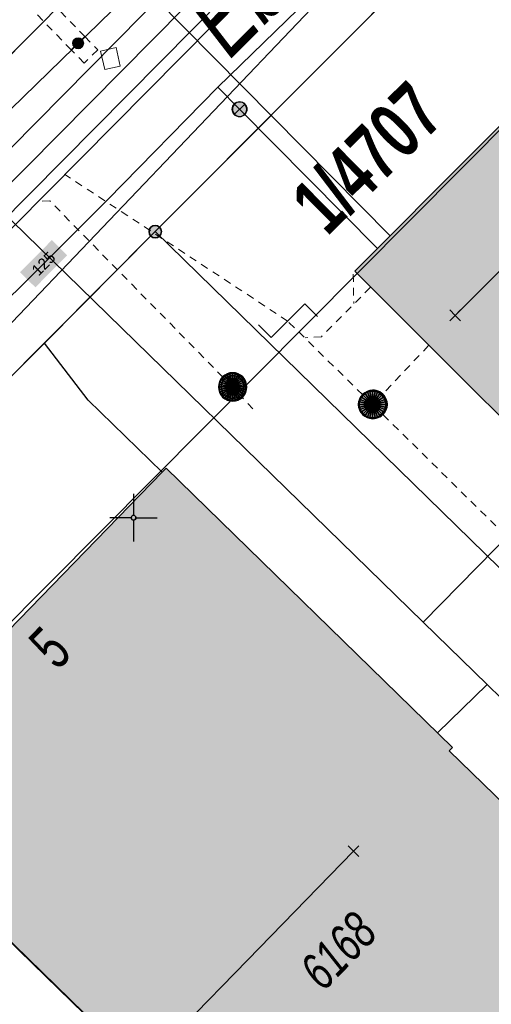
# Model space of a CAD drawing. Header units: metres. Extents: x 2695560 to 2696939, y 1260491 to 1262050.
# Tile 292 of 656: x 2695848 to 2695860, y 1260937 to 1260963. Entities that reach past the tile are written whole.
import ezdxf

# ---------------------------------------------------------------- set-up
doc = ezdxf.new("R2010")
doc.units = ezdxf.units.M
doc.linetypes.add('AUSGEZOGEN', pattern=[0])
doc.linetypes.add('VERDECKT2_S2', pattern=[0.36, 0.2, -0.16])
for name, color, linetype in [('XR$1$AV_Gebäudeflächen (BB)', 7, 'AUSGEZOGEN'), ('XR$1$AV_Grenzpunkte', 7, 'AUSGEZOGEN'), ('XR$1$AV_Grundstück-Nr.', 7, 'AUSGEZOGEN'), ('XR$1$AV_Haus-Nr.', 7, 'AUSGEZOGEN'), ('XR$1$AV_Koordinatennetzpunkte', 7, 'AUSGEZOGEN'), ('XR$1$AV_Linien (BB)', 7, 'AUSGEZOGEN'), ('XR$1$AV_Strassennamen', 7, 'AUSGEZOGEN'), ('XR$1$AV_Versicherung-Nr.', 7, 'AUSGEZOGEN'), ('XR$1$AW_LK_Schachtdeckel', 24, 'AUSGEZOGEN'), ('XR$1$AW_LK_Zwischenpunkt', 24, 'AUSGEZOGEN'), ('XR$1$EW_LK_Knoten', 1, 'AUSGEZOGEN'), ('XR$1$Liegenschaftsgrenzen', 7, 'AUSGEZOGEN'), ('XR$1$PFAV', 255, 'AUSGEZOGEN'), ('XR$1$PFAW', 255, 'AUSGEZOGEN'), ('XR$1$PFWA', 255, 'AUSGEZOGEN'), ('XR$1$RAEW', 8, 'AUSGEZOGEN'), ('XR$1$RP_Abstandslinie', 7, 'AUSGEZOGEN'), ('XR$1$WA_LK_Absperrarmatur', 171, 'AUSGEZOGEN')]:
    doc.layers.add(name, color=color, linetype=linetype)
for name, color, linetype, lineweight in [('XR$2$ABW-Linie-R-ungenau', 4, 'VERDECKT2_S2', 18), ('XR$2$ABW-LinieFlaeche-R-genau', 4, 'AUSGEZOGEN', 18), ('XR$2$ABW-Punkt', 6, 'AUSGEZOGEN', 18), ('XR$2$ELE-Flaeche-oberirdisch', 1, 'AUSGEZOGEN', 18), ('XR$2$ELE-LinieFlaeche-genau', 1, 'AUSGEZOGEN', 18), ('XR$2$ELE-LinieFlaeche-ungenau', 1, 'VERDECKT2_S2', 18), ('XR$2$GAS-Linie-genau', 12, 'AUSGEZOGEN', 18), ('XR$2$KOM-Linie-U-genau', 91, 'AUSGEZOGEN', 18), ('XR$2$KOM-Punkt-U', 91, 'AUSGEZOGEN', 18), ('XR$2$WAS-Linie-genau', 5, 'AUSGEZOGEN', 18), ('XR$2$WAS-Punkt', 5, 'AUSGEZOGEN', 18), ('XR$2$WEI-Text', 59, 'AUSGEZOGEN', 18)]:
    doc.layers.add(name, color=color, linetype=linetype, lineweight=lineweight)
doc.styles.add('ARIAL', font='arial.ttf')
doc.styles.add('TXT', font='txt')

# ---------------------------------------------------------------- blocks, each defined once
blk = doc.blocks.new('COMPLEXOBJECT_1338')
at = {"layer": 'XR$1$Liegenschaftsgrenzen', "color": 7, "linetype": 'AUSGEZOGEN', "transparency": 33554687}
blk.add_line((5850.57, 10957.53), (5838.93, 10945.83), dxfattribs=at)
blk.add_arc((5842.196, 10942.66), 4.551, 135.858, 225.2162, dxfattribs=at)
blk = doc.blocks.new('BAV15')
at = {"layer": 'XR$1$PFAV', "transparency": 33554687}
blk.add_hatch(color=7, dxfattribs=at).paths.add_polyline_path([(0.5, 0), (0.49, 0.101), (0.459, 0.197), (0.41, 0.286), (0.344, 0.362), (0.264, 0.424), (0.174, 0.469), (0.076, 0.494), (-0.025, 0.499), (-0.125, 0.484), (-0.22, 0.449), (-0.306, 0.395), (-0.379, 0.326), (-0.437, 0.243), (-0.477, 0.15), (-0.497, 0.051), (-0.497, -0.051), (-0.477, -0.15), (-0.437, -0.243), (-0.379, -0.326), (-0.306, -0.395), (-0.22, -0.449), (-0.125, -0.484), (-0.025, -0.499), (0.076, -0.494), (0.174, -0.469), (0.264, -0.424), (0.344, -0.362), (0.41, -0.286), (0.459, -0.197), (0.49, -0.101)])
at = {"color": 7, "transparency": 33554687}
for start, end in [(90, 270), (270, 90)]:
    blk.add_arc((0, 0), 0.5, start, end, dxfattribs=at)
at = {"layer": 'XR$1$PFAV', "transparency": 33554687}
blk.add_circle((0, 0), 0.5, dxfattribs=at)
blk = doc.blocks.new('BAV2041')
at = {"color": 7, "transparency": 33554687}
for p, q in [((0, 0.5), (0, 0.05)), ((-0.05, 0), (-0.5, 0)), ((0.05, 0), (0.5, 0)), ((0, -0.05), (0, -0.5))]:
    blk.add_line(p, q, dxfattribs=at)
blk.add_circle((0, 0), 0.05, dxfattribs=at)
for start, end in [(90, 270), (270, 90)]:
    blk.add_arc((0, 0), 0.05, start, end, dxfattribs=at)
blk = doc.blocks.new('BAW2093')
at = {"transparency": 33554687}
blk.add_lwpolyline([(-0.375, -0.5), (0, -0.5), (0, 0.5), (0.375, 0.5)], dxfattribs=at)
blk = doc.blocks.new('BAW2090')
at = {"layer": 'XR$1$PFAW', "lineweight": 25, "transparency": 33554687}
blk.add_hatch(color=7, dxfattribs=at).paths.add_polyline_path([(0.5, 0), (0.49, 0.101), (0.459, 0.197), (0.41, 0.286), (0.344, 0.362), (0.264, 0.424), (0.174, 0.469), (0.076, 0.494), (-0.025, 0.499), (-0.125, 0.484), (-0.22, 0.449), (-0.306, 0.395), (-0.379, 0.326), (-0.437, 0.243), (-0.477, 0.15), (-0.497, 0.051), (-0.497, -0.051), (-0.477, -0.15), (-0.437, -0.243), (-0.379, -0.326), (-0.306, -0.395), (-0.22, -0.449), (-0.125, -0.484), (-0.025, -0.499), (0.076, -0.494), (0.174, -0.469), (0.264, -0.424), (0.344, -0.362), (0.41, -0.286), (0.459, -0.197), (0.49, -0.101)])
at = {"lineweight": 25, "transparency": 33554687}
for p, q in [((-0.177, 0.468), (-0.177, -0.468)), ((0.179, 0.467), (0.177, -0.468))]:
    blk.add_line(p, q, dxfattribs=at)
for start, end in [(90, 180), (0, 90), (180, 270), (270, 0)]:
    blk.add_arc((0, 0), 0.5, start, end, dxfattribs=at)
blk = doc.blocks.new('BAW2082')
at = {"layer": 'XR$1$PFAW', "transparency": 33554687}
blk.add_hatch(color=7, dxfattribs=at).paths.add_polyline_path([(0.509, -0.003), (0.499, 0.098), (0.469, 0.194), (0.42, 0.283), (0.354, 0.359), (0.274, 0.421), (0.183, 0.466), (0.085, 0.491), (-0.016, 0.496), (-0.116, 0.481), (-0.211, 0.446), (-0.297, 0.392), (-0.37, 0.323), (-0.428, 0.24), (-0.468, 0.147), (-0.488, 0.047), (-0.488, -0.054), (-0.468, -0.153), (-0.428, -0.246), (-0.37, -0.329), (-0.297, -0.398), (-0.211, -0.452), (-0.116, -0.487), (-0.016, -0.502), (0.085, -0.497), (0.183, -0.472), (0.274, -0.427), (0.354, -0.366), (0.42, -0.289), (0.469, -0.2), (0.499, -0.104)])
at = {"transparency": 33554687}
for start, end in [(91.1948, 268.8052), (268.8052, 91.1948)]:
    blk.add_arc((0.01, 0), 0.5, start, end, dxfattribs=at)
at = {"layer": 'XR$1$PFAW', "transparency": 33554687}
blk.add_circle((0.009, -0.003), 0.5, dxfattribs=at)
blk = doc.blocks.new('BWA965')
at = {"layer": 'XR$1$PFWA', "transparency": 33554687}
blk.add_hatch(color=7, dxfattribs=at).paths.add_polyline_path([(0, 0.5), (-0.051, 0.497), (-0.101, 0.49), (-0.15, 0.477), (-0.197, 0.459), (-0.243, 0.437), (-0.286, 0.41), (-0.326, 0.379), (-0.362, 0.344), (-0.395, 0.306), (-0.424, 0.264), (-0.449, 0.22), (-0.469, 0.174), (-0.484, 0.125), (-0.494, 0.076), (-0.499, 0.025), (-0.499, -0.025), (-0.494, -0.076), (-0.484, -0.125), (-0.469, -0.174), (-0.449, -0.22), (-0.424, -0.264), (-0.395, -0.306), (-0.362, -0.344), (-0.326, -0.379), (-0.286, -0.41), (-0.243, -0.437), (-0.197, -0.459), (-0.15, -0.477), (-0.101, -0.49), (-0.051, -0.497), (0, -0.5), (0.051, -0.497), (0.101, -0.49), (0.15, -0.477), (0.197, -0.459), (0.243, -0.437), (0.286, -0.41), (0.326, -0.379), (0.362, -0.344), (0.395, -0.306), (0.424, -0.264), (0.449, -0.22), (0.469, -0.174), (0.484, -0.125), (0.494, -0.076), (0.499, -0.025), (0.499, 0.025), (0.494, 0.076), (0.484, 0.125), (0.469, 0.174), (0.449, 0.22), (0.424, 0.264), (0.395, 0.306), (0.362, 0.344), (0.326, 0.379), (0.286, 0.41), (0.243, 0.437), (0.197, 0.459), (0.15, 0.477), (0.101, 0.49), (0.051, 0.497)])
at = {"transparency": 33554687}
blk.add_line((0, 0.5), (0, -0.5), dxfattribs=at)
for start, end in [(90, 270), (270, 90)]:
    blk.add_arc((0, 0), 0.5, start, end, dxfattribs=at)
blk = doc.blocks.new('BEW957')
at = {"layer": 'XR$1$RAEW', "transparency": 33554687}
blk.add_hatch(color=1, dxfattribs=at).paths.add_polyline_path([(-0.5, 0), (-0.497, -0.051), (-0.49, -0.101), (-0.477, -0.15), (-0.459, -0.197), (-0.437, -0.243), (-0.41, -0.286), (-0.379, -0.326), (-0.344, -0.362), (-0.306, -0.395), (-0.264, -0.424), (-0.22, -0.449), (-0.174, -0.469), (-0.125, -0.484), (-0.076, -0.494), (-0.025, -0.499), (0.025, -0.499), (0.076, -0.494), (0.125, -0.484), (0.174, -0.469), (0.22, -0.449), (0.264, -0.424), (0.306, -0.395), (0.344, -0.362), (0.379, -0.326), (0.41, -0.286), (0.437, -0.243), (0.459, -0.197), (0.477, -0.15), (0.49, -0.101), (0.497, -0.051), (0.5, 0), (0.497, 0.051), (0.49, 0.101), (0.477, 0.15), (0.459, 0.197), (0.437, 0.243), (0.41, 0.286), (0.379, 0.326), (0.344, 0.362), (0.306, 0.395), (0.264, 0.424), (0.22, 0.449), (0.174, 0.469), (0.125, 0.484), (0.076, 0.494), (0.025, 0.499), (-0.025, 0.499), (-0.076, 0.494), (-0.125, 0.484), (-0.174, 0.469), (-0.22, 0.449), (-0.264, 0.424), (-0.306, 0.395), (-0.344, 0.362), (-0.379, 0.326), (-0.41, 0.286), (-0.437, 0.243), (-0.459, 0.197), (-0.477, 0.15), (-0.49, 0.101), (-0.497, 0.051)])
at = {"color": 1, "transparency": 33554687}
for start, end in [(90, 180), (180, 270), (0, 90), (270, 0)]:
    blk.add_arc((0, 0), 0.5, start, end, dxfattribs=at)
at = {"layer": 'XR$1$RAEW', "color": 1, "transparency": 33554687}
blk.add_circle((0, 0), 0.5, dxfattribs=at)
blk = doc.blocks.new('KOM-UNBEKANNT-U')
at = {"layer": 'XR$2$KOM-Punkt-U', "linetype": 'AUSGEZOGEN', "lineweight": 20, "transparency": 33554687}
for p, q in [((0, 0, 2500), (-141, 141, 2500)), ((-141, -141, 2500), (0, 0, 2500)), ((0, 0, 2500), (141, 141, 2500)), ((141, -141, 2500), (0, 0, 2500))]:
    blk.add_line(p, q, dxfattribs=at)
blk = doc.blocks.new('WAS-ABSPERRORGAN')
at = {"layer": 'XR$2$WAS-Punkt', "linetype": 'AUSGEZOGEN', "transparency": 33554687}
for p, q in [((0, 200, 2500), (0, -200, 2500)), ((0, 0), (0, 0))]:
    blk.add_line(p, q, dxfattribs=at)
blk.add_circle((0, 0, 502500), 200, dxfattribs=at)
blk = doc.blocks.new('ABW-OELABSCHEIDER')
at = {"layer": 'XR$2$ABW-Punkt', "linetype": 'AUSGEZOGEN', "lineweight": 25, "transparency": 33554687}
for p, q in [((-100, 283, 2500), (-100, -283, 2500)), ((100, 283, 2500), (100, -283, 2500))]:
    blk.add_line(p, q, dxfattribs=at)
for points in [[(-115, 277, 2500), (0, 0, 2500), (-167, 249, 2500)], [(-115, 277), (0, 0), (-167, 249)], [(-115, 277, 2500), (-115, 277), (-167, 249), (-167, 249, 2500)], [(-59, 294, 2500), (0, 0, 2500), (-115, 277, 2500)], [(-59, 294), (0, 0), (-115, 277)], [(-59, 294, 2500), (-59, 294), (-115, 277), (-115, 277, 2500)], [(0, 300, 2500), (0, 0, 2500), (-59, 294, 2500)], [(0, 300), (0, 0), (-59, 294)], [(0, 300, 2500), (0, 300), (-59, 294), (-59, 294, 2500)], [(59, 294, 2500), (0, 0, 2500), (0, 300, 2500)], [(59, 294), (0, 0), (0, 300)], [(59, 294, 2500), (59, 294), (0, 300), (0, 300, 2500)], [(115, 277, 2500), (0, 0, 2500), (59, 294, 2500)], [(115, 277), (0, 0), (59, 294)], [(167, 249, 2500), (0, 0, 2500), (115, 277, 2500)], [(167, 249), (0, 0), (115, 277)], [(115, 277, 2500), (115, 277), (59, 294), (59, 294, 2500)], [(167, 249, 2500), (167, 249), (115, 277), (115, 277, 2500)], [(-294, 59, 2500), (0, 0, 2500), (-300, 0, 2500)], [(-294, 59), (0, 0), (-300, 0)], [(-294, 59, 2500), (-294, 59), (-300, 0), (-300, 0, 2500)], [(-277, 115, 2500), (0, 0, 2500), (-294, 59, 2500)], [(-277, 115), (0, 0), (-294, 59)], [(-277, 115, 2500), (-277, 115), (-294, 59), (-294, 59, 2500)], [(-249, 167, 2500), (0, 0, 2500), (-277, 115, 2500)], [(-249, 167), (0, 0), (-277, 115)], [(-249, 167, 2500), (-249, 167), (-277, 115), (-277, 115, 2500)], [(-212, 212, 2500), (0, 0, 2500), (-249, 167, 2500)], [(-212, 212), (0, 0), (-249, 167)], [(-212, 212, 2500), (-212, 212), (-249, 167), (-249, 167, 2500)], [(-167, 249, 2500), (0, 0, 2500), (-212, 212, 2500)], [(-167, 249), (0, 0), (-212, 212)], [(-167, 249, 2500), (-167, 249), (-212, 212), (-212, 212, 2500)], [(212, 212, 2500), (0, 0, 2500), (167, 249, 2500)], [(212, 212), (0, 0), (167, 249)], [(249, 167, 2500), (0, 0, 2500), (212, 212, 2500)], [(249, 167), (0, 0), (212, 212)], [(277, 115, 2500), (0, 0, 2500), (249, 167, 2500)], [(277, 115), (0, 0), (249, 167)], [(294, 59, 2500), (0, 0, 2500), (277, 115, 2500)], [(294, 59), (0, 0), (277, 115)], [(300, 0, 2500), (0, 0, 2500), (294, 59, 2500)], [(300, 0), (0, 0), (294, 59)], [(212, 212, 2500), (212, 212), (167, 249), (167, 249, 2500)], [(249, 167, 2500), (249, 167), (212, 212), (212, 212, 2500)], [(277, 115, 2500), (277, 115), (249, 167), (249, 167, 2500)], [(294, 59, 2500), (294, 59), (277, 115), (277, 115, 2500)], [(300, 0, 2500), (300, 0), (294, 59), (294, 59, 2500)], [(-300, 0, 2500), (0, 0, 2500), (-294, -59, 2500)], [(-300, 0), (0, 0), (-294, -59)], [(-300, 0, 2500), (-300, 0), (-294, -59), (-294, -59, 2500)], [(-294, -59, 2500), (0, 0, 2500), (-277, -115, 2500)], [(-294, -59), (0, 0), (-277, -115)], [(-294, -59, 2500), (-294, -59), (-277, -115), (-277, -115, 2500)], [(-277, -115, 2500), (0, 0, 2500), (-249, -167, 2500)], [(-277, -115), (0, 0), (-249, -167)], [(-277, -115, 2500), (-277, -115), (-249, -167), (-249, -167, 2500)], [(-249, -167, 2500), (0, 0, 2500), (-212, -212, 2500)], [(-249, -167), (0, 0), (-212, -212)], [(-249, -167, 2500), (-249, -167), (-212, -212), (-212, -212, 2500)], [(-212, -212, 2500), (0, 0, 2500), (-167, -249, 2500)], [(-212, -212), (0, 0), (-167, -249)], [(-212, -212, 2500), (-212, -212), (-167, -249), (-167, -249, 2500)], [(-167, -249, 2500), (0, 0, 2500), (-115, -277, 2500)], [(-167, -249), (0, 0), (-115, -277)], [(-167, -249, 2500), (-167, -249), (-115, -277), (-115, -277, 2500)], [(-115, -277, 2500), (0, 0, 2500), (-59, -294, 2500)], [(-115, -277), (0, 0), (-59, -294)], [(-59, -294, 2500), (0, 0, 2500), (0, -300, 2500)], [(-59, -294), (0, 0), (0, -300)], [(0, -300, 2500), (0, 0, 2500), (59, -294, 2500)], [(59, -294, 2500), (0, 0, 2500), (115, -277, 2500)], [(115, -277, 2500), (0, 0, 2500), (167, -249, 2500)], [(167, -249, 2500), (0, 0, 2500), (212, -212, 2500)], [(212, -212, 2500), (0, 0, 2500), (249, -167, 2500)], [(249, -167, 2500), (0, 0, 2500), (277, -115, 2500)], [(277, -115, 2500), (0, 0, 2500), (294, -59, 2500)], [(294, -59, 2500), (0, 0, 2500), (300, 0, 2500)], [(0, -300), (0, 0), (59, -294)], [(59, -294), (0, 0), (115, -277)], [(115, -277), (0, 0), (167, -249)], [(167, -249), (0, 0), (212, -212)], [(212, -212), (0, 0), (249, -167)], [(249, -167), (0, 0), (277, -115)], [(277, -115), (0, 0), (294, -59)], [(294, -59), (0, 0), (300, 0)], [(115, -277, 2500), (115, -277), (167, -249), (167, -249, 2500)], [(167, -249, 2500), (167, -249), (212, -212), (212, -212, 2500)], [(212, -212, 2500), (212, -212), (249, -167), (249, -167, 2500)], [(249, -167, 2500), (249, -167), (277, -115), (277, -115, 2500)], [(277, -115, 2500), (277, -115), (294, -59), (294, -59, 2500)], [(294, -59, 2500), (294, -59), (300, 0), (300, 0, 2500)], [(-115, -277, 2500), (-115, -277), (-59, -294), (-59, -294, 2500)], [(-59, -294, 2500), (-59, -294), (0, -300), (0, -300, 2500)], [(0, -300, 2500), (0, -300), (59, -294), (59, -294, 2500)], [(59, -294, 2500), (59, -294), (115, -277), (115, -277, 2500)]]:
    blk.add_3dface(points, dxfattribs=at)
blk = doc.blocks.new('ABW-NORMSCHACHT_WEITERE')
at = {"layer": 'XR$2$ABW-Punkt', "linetype": 'AUSGEZOGEN', "lineweight": 25, "transparency": 33554687}
for points in [[(-196, 39, 2500), (0, 0, 2500), (-200, 0, 2500)], [(-196, 39), (0, 0), (-200, 0)], [(-196, 39, 2500), (-196, 39), (-200, 0), (-200, 0, 2500)], [(-200, 0, 2500), (0, 0, 2500), (-196, -39, 2500)], [(-200, 0), (0, 0), (-196, -39)], [(-185, 77, 2500), (0, 0, 2500), (-196, 39, 2500)], [(-185, 77), (0, 0), (-196, 39)], [(-185, 77, 2500), (-185, 77), (-196, 39), (-196, 39, 2500)], [(-196, -39, 2500), (0, 0, 2500), (-185, -77, 2500)], [(-196, -39), (0, 0), (-185, -77)], [(-166, 111, 2500), (0, 0, 2500), (-185, 77, 2500)], [(-166, 111), (0, 0), (-185, 77)], [(-166, 111, 2500), (-166, 111), (-185, 77), (-185, 77, 2500)], [(-185, -77, 2500), (0, 0, 2500), (-166, -111, 2500)], [(-185, -77), (0, 0), (-166, -111)], [(-141, 141, 2500), (0, 0, 2500), (-166, 111, 2500)], [(-141, 141), (0, 0), (-166, 111)], [(-141, 141, 2500), (-141, 141), (-166, 111), (-166, 111, 2500)], [(-166, -111, 2500), (0, 0, 2500), (-141, -141, 2500)], [(-166, -111), (0, 0), (-141, -141)], [(-111, 166, 2500), (0, 0, 2500), (-141, 141, 2500)], [(-111, 166), (0, 0), (-141, 141)], [(-111, 166, 2500), (-111, 166), (-141, 141), (-141, 141, 2500)], [(-141, -141, 2500), (0, 0, 2500), (-111, -166, 2500)], [(-141, -141), (0, 0), (-111, -166)], [(-77, 185, 2500), (0, 0, 2500), (-111, 166, 2500)], [(-77, 185), (0, 0), (-111, 166)], [(-77, 185, 2500), (-77, 185), (-111, 166), (-111, 166, 2500)], [(-111, -166, 2500), (0, 0, 2500), (-77, -185, 2500)], [(-111, -166), (0, 0), (-77, -185)], [(-39, 196, 2500), (0, 0, 2500), (-77, 185, 2500)], [(-39, 196), (0, 0), (-77, 185)], [(-39, 196, 2500), (-39, 196), (-77, 185), (-77, 185, 2500)], [(-77, -185, 2500), (0, 0, 2500), (-39, -196, 2500)], [(-77, -185), (0, 0), (-39, -196)], [(0, 200, 2500), (0, 0, 2500), (-39, 196, 2500)], [(0, 200), (0, 0), (-39, 196)], [(0, 200, 2500), (0, 200), (-39, 196), (-39, 196, 2500)], [(-39, -196, 2500), (0, 0, 2500), (0, -200, 2500)], [(-39, -196), (0, 0), (0, -200)], [(39, 196, 2500), (0, 0, 2500), (0, 200, 2500)], [(39, 196), (0, 0), (0, 200)], [(39, 196, 2500), (39, 196), (0, 200), (0, 200, 2500)], [(77, 185, 2500), (0, 0, 2500), (39, 196, 2500)], [(77, 185), (0, 0), (39, 196)], [(111, 166, 2500), (0, 0, 2500), (77, 185, 2500)], [(111, 166), (0, 0), (77, 185)], [(141, 141, 2500), (0, 0, 2500), (111, 166, 2500)], [(141, 141), (0, 0), (111, 166)], [(166, 111, 2500), (0, 0, 2500), (141, 141, 2500)], [(166, 111), (0, 0), (141, 141)], [(185, 77, 2500), (0, 0, 2500), (166, 111, 2500)], [(185, 77), (0, 0), (166, 111)], [(196, 39, 2500), (0, 0, 2500), (185, 77, 2500)], [(196, 39), (0, 0), (185, 77)], [(200, 0, 2500), (0, 0, 2500), (196, 39, 2500)], [(200, 0), (0, 0), (196, 39)], [(0, -200, 2500), (0, 0, 2500), (39, -196, 2500)], [(39, -196, 2500), (0, 0, 2500), (77, -185, 2500)], [(77, -185, 2500), (0, 0, 2500), (111, -166, 2500)], [(111, -166, 2500), (0, 0, 2500), (141, -141, 2500)], [(141, -141, 2500), (0, 0, 2500), (166, -111, 2500)], [(166, -111, 2500), (0, 0, 2500), (185, -77, 2500)], [(185, -77, 2500), (0, 0, 2500), (196, -39, 2500)], [(196, -39, 2500), (0, 0, 2500), (200, 0, 2500)], [(0, -200), (0, 0), (39, -196)], [(39, -196), (0, 0), (77, -185)], [(77, -185), (0, 0), (111, -166)], [(111, -166), (0, 0), (141, -141)], [(141, -141), (0, 0), (166, -111)], [(166, -111), (0, 0), (185, -77)], [(185, -77), (0, 0), (196, -39)], [(196, -39), (0, 0), (200, 0)], [(77, 185, 2500), (77, 185), (39, 196), (39, 196, 2500)], [(111, 166, 2500), (111, 166), (77, 185), (77, 185, 2500)], [(141, 141, 2500), (141, 141), (111, 166), (111, 166, 2500)], [(166, 111, 2500), (166, 111), (141, 141), (141, 141, 2500)], [(185, 77, 2500), (185, 77), (166, 111), (166, 111, 2500)], [(196, 39, 2500), (196, 39), (185, 77), (185, 77, 2500)], [(200, 0, 2500), (200, 0), (196, 39), (196, 39, 2500)], [(-200, 0, 2500), (-200, 0), (-196, -39), (-196, -39, 2500)], [(-196, -39, 2500), (-196, -39), (-185, -77), (-185, -77, 2500)], [(-185, -77, 2500), (-185, -77), (-166, -111), (-166, -111, 2500)], [(-166, -111, 2500), (-166, -111), (-141, -141), (-141, -141, 2500)], [(-141, -141, 2500), (-141, -141), (-111, -166), (-111, -166, 2500)], [(-111, -166, 2500), (-111, -166), (-77, -185), (-77, -185, 2500)], [(-77, -185, 2500), (-77, -185), (-39, -196), (-39, -196, 2500)], [(-39, -196, 2500), (-39, -196), (0, -200), (0, -200, 2500)], [(0, -200, 2500), (0, -200), (39, -196), (39, -196, 2500)], [(39, -196, 2500), (39, -196), (77, -185), (77, -185, 2500)], [(77, -185, 2500), (77, -185), (111, -166), (111, -166, 2500)], [(111, -166, 2500), (111, -166), (141, -141), (141, -141, 2500)], [(141, -141, 2500), (141, -141), (166, -111), (166, -111, 2500)], [(166, -111, 2500), (166, -111), (185, -77), (185, -77, 2500)], [(185, -77, 2500), (185, -77), (196, -39), (196, -39, 2500)], [(196, -39, 2500), (196, -39), (200, 0), (200, 0, 2500)]]:
    blk.add_3dface(points, dxfattribs=at)
blk = doc.blocks.new('ABW-DECKEL')
at = {"layer": 'XR$2$ABW-Punkt', "linetype": 'AUSGEZOGEN', "lineweight": 25, "transparency": 33554687}
for points in [[(-194, 291, 2500), (0, 0, 2500), (-247, 247, 2500)], [(-194, 291), (0, 0), (-247, 247)], [(-194, 291, 2500), (-194, 291), (-247, 247), (-247, 247, 2500)], [(-134, 323, 2500), (0, 0, 2500), (-194, 291, 2500)], [(-134, 323), (0, 0), (-194, 291)], [(-134, 323, 2500), (-134, 323), (-194, 291), (-194, 291, 2500)], [(-68, 343, 2500), (0, 0, 2500), (-134, 323, 2500)], [(-68, 343), (0, 0), (-134, 323)], [(-68, 343, 2500), (-68, 343), (-134, 323), (-134, 323, 2500)], [(0, 350, 2500), (0, 0, 2500), (-68, 343, 2500)], [(0, 350), (0, 0), (-68, 343)], [(0, 350, 2500), (0, 350), (-68, 343), (-68, 343, 2500)], [(68, 343, 2500), (0, 0, 2500), (0, 350, 2500)], [(68, 343), (0, 0), (0, 350)], [(68, 343, 2500), (68, 343), (0, 350), (0, 350, 2500)], [(134, 323, 2500), (0, 0, 2500), (68, 343, 2500)], [(134, 323), (0, 0), (68, 343)], [(194, 291, 2500), (0, 0, 2500), (134, 323, 2500)], [(194, 291), (0, 0), (134, 323)], [(247, 247, 2500), (0, 0, 2500), (194, 291, 2500)], [(247, 247), (0, 0), (194, 291)], [(134, 323, 2500), (134, 323), (68, 343), (68, 343, 2500)], [(194, 291, 2500), (194, 291), (134, 323), (134, 323, 2500)], [(247, 247, 2500), (247, 247), (194, 291), (194, 291, 2500)], [(-343, 68, 2500), (0, 0, 2500), (-350, 0, 2500)], [(-343, 68), (0, 0), (-350, 0)], [(-343, 68, 2500), (-343, 68), (-350, 0), (-350, 0, 2500)], [(-350, 0, 2500), (0, 0, 2500), (-343, -68, 2500)], [(-350, 0), (0, 0), (-343, -68)], [(-323, 134, 2500), (0, 0, 2500), (-343, 68, 2500)], [(-323, 134), (0, 0), (-343, 68)], [(-323, 134, 2500), (-323, 134), (-343, 68), (-343, 68, 2500)], [(-343, -68, 2500), (0, 0, 2500), (-323, -134, 2500)], [(-343, -68), (0, 0), (-323, -134)], [(-291, 194, 2500), (0, 0, 2500), (-323, 134, 2500)], [(-291, 194), (0, 0), (-323, 134)], [(-291, 194, 2500), (-291, 194), (-323, 134), (-323, 134, 2500)], [(-323, -134, 2500), (0, 0, 2500), (-291, -194, 2500)], [(-323, -134), (0, 0), (-291, -194)], [(-247, 247, 2500), (0, 0, 2500), (-291, 194, 2500)], [(-247, 247), (0, 0), (-291, 194)], [(-247, 247, 2500), (-247, 247), (-291, 194), (-291, 194, 2500)], [(-291, -194, 2500), (0, 0, 2500), (-247, -247, 2500)], [(-291, -194), (0, 0), (-247, -247)], [(-247, -247, 2500), (0, 0, 2500), (-194, -291, 2500)], [(-247, -247), (0, 0), (-194, -291)], [(-194, -291, 2500), (0, 0, 2500), (-134, -323, 2500)], [(-194, -291), (0, 0), (-134, -323)], [(-134, -323, 2500), (0, 0, 2500), (-68, -343, 2500)], [(-134, -323), (0, 0), (-68, -343)], [(-68, -343, 2500), (0, 0, 2500), (0, -350, 2500)], [(-68, -343), (0, 0), (0, -350)], [(291, 194, 2500), (0, 0, 2500), (247, 247, 2500)], [(291, 194), (0, 0), (247, 247)], [(323, 134, 2500), (0, 0, 2500), (291, 194, 2500)], [(323, 134), (0, 0), (291, 194)], [(343, 68, 2500), (0, 0, 2500), (323, 134, 2500)], [(343, 68), (0, 0), (323, 134)], [(350, 0, 2500), (0, 0, 2500), (343, 68, 2500)], [(350, 0), (0, 0), (343, 68)], [(0, -350, 2500), (0, 0, 2500), (68, -343, 2500)], [(68, -343, 2500), (0, 0, 2500), (134, -323, 2500)], [(134, -323, 2500), (0, 0, 2500), (194, -291, 2500)], [(194, -291, 2500), (0, 0, 2500), (247, -247, 2500)], [(247, -247, 2500), (0, 0, 2500), (291, -194, 2500)], [(291, -194, 2500), (0, 0, 2500), (323, -134, 2500)], [(323, -134, 2500), (0, 0, 2500), (343, -68, 2500)], [(343, -68, 2500), (0, 0, 2500), (350, 0, 2500)], [(0, -350), (0, 0), (68, -343)], [(68, -343), (0, 0), (134, -323)], [(134, -323), (0, 0), (194, -291)], [(194, -291), (0, 0), (247, -247)], [(247, -247), (0, 0), (291, -194)], [(291, -194), (0, 0), (323, -134)], [(323, -134), (0, 0), (343, -68)], [(343, -68), (0, 0), (350, 0)], [(291, 194, 2500), (291, 194), (247, 247), (247, 247, 2500)], [(323, 134, 2500), (323, 134), (291, 194), (291, 194, 2500)], [(343, 68, 2500), (343, 68), (323, 134), (323, 134, 2500)], [(350, 0, 2500), (350, 0), (343, 68), (343, 68, 2500)], [(-350, 0, 2500), (-350, 0), (-343, -68), (-343, -68, 2500)], [(-343, -68, 2500), (-343, -68), (-323, -134), (-323, -134, 2500)], [(-323, -134, 2500), (-323, -134), (-291, -194), (-291, -194, 2500)], [(-291, -194, 2500), (-291, -194), (-247, -247), (-247, -247, 2500)], [(-247, -247, 2500), (-247, -247), (-194, -291), (-194, -291, 2500)], [(194, -291, 2500), (194, -291), (247, -247), (247, -247, 2500)], [(247, -247, 2500), (247, -247), (291, -194), (291, -194, 2500)], [(291, -194, 2500), (291, -194), (323, -134), (323, -134, 2500)], [(323, -134, 2500), (323, -134), (343, -68), (343, -68, 2500)], [(343, -68, 2500), (343, -68), (350, 0), (350, 0, 2500)], [(-194, -291, 2500), (-194, -291), (-134, -323), (-134, -323, 2500)], [(-134, -323, 2500), (-134, -323), (-68, -343), (-68, -343, 2500)], [(-68, -343, 2500), (-68, -343), (0, -350), (0, -350, 2500)], [(0, -350, 2500), (0, -350), (68, -343), (68, -343, 2500)], [(68, -343, 2500), (68, -343), (134, -323), (134, -323, 2500)], [(134, -323, 2500), (134, -323), (194, -291), (194, -291, 2500)]]:
    blk.add_3dface(points, dxfattribs=at)

msp = doc.modelspace()

# ---------------------------------------------------------------- hatches: boundary and pattern name
at = {"transparency": 33554687}
msp.add_hatch(color=7, dxfattribs=at).paths.add_polyline_path([(2695847.983, 1260956.272), (2695848.386, 1260955.874), (2695849.223, 1260956.72), (2695848.82, 1260957.118)])
at = {"layer": 'XR$1$AV_Gebäudeflächen (BB)', "true_color": 0xd2d2d2, "transparency": 33554687}
for points in [[(2695863.181, 1260962.704), (2695856.792, 1260956.296), (2695863.769, 1260949.336), (2695863.946, 1260949.159), (2695867.54, 1260952.775), (2695870.317, 1260955.57)], [(2695847.461, 1260938.928), (2695860.198, 1260926.5), (2695860.47, 1260926.235), (2695868.693, 1260934.662), (2695861.149, 1260942.022), (2695861.065, 1260941.936), (2695859.281, 1260943.677), (2695859.365, 1260943.763), (2695851.829, 1260951.116), (2695851.724, 1260951.008), (2695843.771, 1260942.822), (2695843.625, 1260942.671)]]:
    msp.add_hatch(color=254, dxfattribs=at).paths.add_polyline_path(points)

# ---------------------------------------------------------------- linework, layer by layer
at = {"layer": 'XR$1$AV_Linien (BB)', "color": 7, "linetype": 'AUSGEZOGEN', "transparency": 33554687}
for p, q in [((2695843.771, 1260942.822), (2695851.724, 1260951.008)), ((2695860.198, 1260926.5), (2695847.461, 1260938.928))]:
    msp.add_line(p, q, dxfattribs=at)
for points in [[(2695851.427, 1260965.722), (2695846.1, 1260960.35), (2695843.224, 1260957.427)], [(2695848.622, 1260954.407), (2695851.54, 1260957.34), (2695859.13, 1260964.959)], [(2695863.946, 1260949.159), (2695863.769, 1260949.336), (2695856.792, 1260956.296), (2695863.181, 1260962.704)], [(2695839.772, 1260945.503), (2695839.9, 1260945.64), (2695848.622, 1260954.407)], [(2695851.724, 1260951.008), (2695849.779, 1260952.901), (2695848.622, 1260954.407)], [(2695851.724, 1260951.008), (2695851.829, 1260951.116), (2695859.365, 1260943.763), (2695859.281, 1260943.677), (2695861.065, 1260941.936), (2695861.149, 1260942.022), (2695868.693, 1260934.662), (2695860.47, 1260926.235), (2695860.198, 1260926.5)]]:
    msp.add_lwpolyline(points, dxfattribs=at)
at = {"layer": 'XR$1$Liegenschaftsgrenzen', "color": 7, "linetype": 'AUSGEZOGEN', "transparency": 33554687}
for p, q in [((2695846.1, 1260960.35), (2695859.05, 1260973.41)), ((2695862.16, 1260968), (2695851.54, 1260957.34)), ((2695851.54, 1260957.34), (2695874.2, 1260935.2))]:
    msp.add_line(p, q, dxfattribs=at)
at = {"layer": 'XR$1$RP_Abstandslinie', "color": 7, "linetype": 'AUSGEZOGEN', "transparency": 33554687}
msp.add_line((2695889.01, 1260988.6), (2695843.48, 1260942.78), dxfattribs=at)
msp.add_lwpolyline([(2695843.48, 1260942.78), (2695890.27, 1260897.18), (2695911.05, 1260921.43), (2695932.14, 1260946.05), (2695910.22, 1260967.67), (2695889.01, 1260988.6)], dxfattribs=at)
at = {"layer": 'XR$2$ABW-Linie-R-ungenau', "linetype": 'VERDECKT2_S2', "transparency": 33554687}
for p, q in [((2695855.025, 1260954.987), (2695849.16, 1260958.847)), ((2695856.75, 1260956.221), (2695856.768, 1260955.447)), ((2695857.257, 1260952.792), (2695855.023, 1260954.989)), ((2695858.736, 1260954.343), (2695857.27, 1260952.793)), ((2695854.111, 1260952.673), (2695853.575, 1260953.252)), ((2695868.958, 1260941.251), (2695857.265, 1260952.792))]:
    msp.add_line(p, q, dxfattribs=at)
for points in [[(2695853.575, 1260953.252), (2695848.766, 1260958.148), (2695848.456, 1260958.137)], [(2695857.202, 1260955.875), (2695855.914, 1260954.575), (2695855.484, 1260954.547)]]:
    msp.add_lwpolyline(points, dxfattribs=at)
at = {"layer": 'XR$2$ABW-LinieFlaeche-R-genau', "linetype": 'AUSGEZOGEN', "transparency": 33554687}
msp.add_lwpolyline([(2695874.978, 1260984.929), (2695838.194, 1260947.772), (2695837.98, 1260947.984), (2695874.764, 1260985.141), (2695874.978, 1260984.929)], close=True, dxfattribs=at)
at = {"layer": 'XR$2$ELE-Flaeche-oberirdisch', "transparency": 33554687}
msp.add_lwpolyline([(2695860.962, 1260972.934), (2695830.297, 1260941.885), (2695830.741, 1260941.446), (2695861.433, 1260972.469), (2695860.962, 1260972.934)], close=True, dxfattribs=at)
at = {"layer": 'XR$2$ELE-LinieFlaeche-genau', "linetype": 'AUSGEZOGEN', "transparency": 33554687}
msp.add_lwpolyline([(2695850.104, 1260962.095), (2695850.514, 1260962.184), (2695850.62, 1260961.696), (2695850.21, 1260961.607), (2695850.104, 1260962.095)], close=True, dxfattribs=at)
at = {"layer": 'XR$2$ELE-LinieFlaeche-ungenau', "linetype": 'VERDECKT2_S2', "transparency": 33554687}
for points in [[(2695849.329, 1260962.125), (2695839.426, 1260972.357), (2695839.786, 1260972.705), (2695849.689, 1260962.473), (2695849.329, 1260962.125)], [(2695849.666, 1260961.777), (2695849.329, 1260962.125), (2695849.689, 1260962.473), (2695850.026, 1260962.125), (2695849.666, 1260961.777)]]:
    msp.add_lwpolyline(points, close=True, dxfattribs=at)
at = {"layer": 'XR$2$GAS-Linie-genau', "linetype": 'AUSGEZOGEN', "transparency": 33554687}
for q in [(2695833.162, 1260946.373), (2695857.724, 1260957.234)]:
    msp.add_line((2695851.148, 1260963.89), q, dxfattribs=at)
at = {"layer": 'XR$2$KOM-Linie-U-genau', "linetype": 'AUSGEZOGEN', "transparency": 33554687}
for p, q in [((2695845.426, 1260952.507), (2695855.645, 1260963.202)), ((2695843.596, 1260961.692), (2695858.592, 1260947.059)), ((2695862.259, 1260957.966), (2695859.431, 1260955.137)), ((2695862.278, 1260950.82), (2695858.592, 1260947.059)), ((2695858.592, 1260947.059), (2695860.276, 1260945.416)), ((2695860.276, 1260945.416), (2695858.971, 1260944.144)), ((2695853.967, 1260938.166), (2695856.76, 1260941.029)), ((2695851.173, 1260935.303), (2695853.967, 1260938.166))]:
    msp.add_line(p, q, dxfattribs=at)
msp.add_lwpolyline([(2695867.456, 1260940.698), (2695866.317, 1260939.522), (2695860.276, 1260945.416)], dxfattribs=at)
at = {"layer": 'XR$2$WAS-Linie-genau', "linetype": 'AUSGEZOGEN', "transparency": 33554687}
for p, q in [((2695853.188, 1260961.14), (2695855.618, 1260963.51)), ((2695853.188, 1260961.14), (2695853.76, 1260960.562)), ((2695853.76, 1260960.562), (2695857.389, 1260956.898))]:
    msp.add_line(p, q, dxfattribs=at)
msp.add_lwpolyline([(2695835.609, 1260943.535), (2695850.288, 1260958.18), (2695853.188, 1260961.14)], dxfattribs=at)

# ---------------------------------------------------------------- block references
at = {"layer": 'XR$1$AV_Grenzpunkte', "color": 7, "linetype": 'AUSGEZOGEN', "lineweight": -3, "transparency": 33554687, "xscale": 0.3249999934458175, "yscale": 0.3249999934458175}
msp.add_blockref('BAV15', (2695851.54, 1260957.34), dxfattribs=at)
at = {"layer": 'XR$1$AV_Koordinatennetzpunkte', "color": 7, "linetype": 'AUSGEZOGEN', "lineweight": -3, "transparency": 33554687, "xscale": 1.25, "yscale": 1.25}
msp.add_blockref('BAV2041', (2695850.97, 1260949.81), dxfattribs=at)
at = {"layer": 'XR$1$AW_LK_Schachtdeckel', "color": 24, "linetype": 'AUSGEZOGEN', "lineweight": -3, "transparency": 33554687}
for name, p, xscale, yscale in [('BAW2090', (2695853.578, 1260953.252), 0.7499999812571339, 0.7499999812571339), ('BAW2082', (2695857.26, 1260952.792), 0.7499999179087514, 0.7499999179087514)]:
    msp.add_blockref(name, p, dxfattribs=dict(at, xscale=xscale, yscale=yscale))
at = {"layer": 'XR$1$AW_LK_Zwischenpunkt', "color": 24, "linetype": 'AUSGEZOGEN', "lineweight": -3, "transparency": 33554687, "xscale": 1.250000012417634, "yscale": 1.250000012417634, "rotation": 135.024040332}
msp.add_blockref('BAW2093', (2695855.036, 1260954.999), dxfattribs=at)
at = {"layer": 'XR$1$EW_LK_Knoten', "color": 1, "linetype": 'AUSGEZOGEN', "lineweight": -3, "transparency": 33554687, "xscale": 0.2749999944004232, "yscale": 0.2749999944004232}
msp.add_blockref('BEW957', (2695849.511, 1260962.299), dxfattribs=at)
at = {"layer": 'XR$1$Liegenschaftsgrenzen', "color": 7, "linetype": 'AUSGEZOGEN', "lineweight": -3, "transparency": 33554687}
msp.add_blockref('COMPLEXOBJECT_1338', (2690000.97, 1249999.81), dxfattribs=at)
at = {"layer": 'XR$1$WA_LK_Absperrarmatur', "color": 171, "linetype": 'AUSGEZOGEN', "lineweight": -3, "transparency": 33554687, "xscale": 0.3749999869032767, "yscale": 0.3749999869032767, "rotation": 314.733398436}
msp.add_blockref('BWA965', (2695853.762, 1260960.562), dxfattribs=at)
at = {"layer": 'XR$2$ABW-Punkt', "color": 6, "linetype": 'AUSGEZOGEN', "lineweight": 18, "transparency": 33554687, "xscale": 0.001, "yscale": 0.001, "zscale": 0.001, "rotation": 360}
for name, p in [('ABW-DECKEL', (2695853.575, 1260953.252)), ('ABW-OELABSCHEIDER', (2695853.575, 1260953.252)), ('ABW-DECKEL', (2695857.257, 1260952.792)), ('ABW-NORMSCHACHT_WEITERE', (2695857.257, 1260952.792))]:
    msp.add_blockref(name, p, dxfattribs=at)
at = {"layer": 'XR$2$KOM-Punkt-U', "color": 91, "linetype": 'AUSGEZOGEN', "lineweight": 18, "transparency": 33554687, "xscale": 0.001, "yscale": 0.001, "zscale": 0.001}
for p in [(2695859.431, 1260955.137), (2695856.76, 1260941.029)]:
    msp.add_blockref('KOM-UNBEKANNT-U', p, dxfattribs=at)
at = {"layer": 'XR$2$WAS-Punkt', "color": 5, "linetype": 'AUSGEZOGEN', "lineweight": 18, "transparency": 33554687, "xscale": 0.001, "yscale": 0.001, "zscale": 0.001, "rotation": 224.8}
msp.add_blockref('WAS-ABSPERRORGAN', (2695853.76, 1260960.562), dxfattribs=at)

# ---------------------------------------------------------------- texts
at = {"layer": 'XR$1$AV_Grundstück-Nr.', "color": 7, "transparency": 33554687, "insert": (2695857.137, 1260959.272), "char_height": 1.48491, "width": 4.98214, "attachment_point": 5, "rotation": 44.6436, "style": 'ARIAL'}
msp.add_mtext('\\A1;{\\fArial|i0|b1;\\H1.484908;\\W0.700000;\\C7;1/4707}\\P', dxfattribs=at)
at = {"layer": 'XR$1$AV_Haus-Nr.', "color": 7, "transparency": 33554687, "insert": (2695848.347, 1260946.797), "char_height": 1.1621, "width": 1.02516, "attachment_point": 2, "rotation": 45.8298, "style": 'ARIAL'}
msp.add_mtext('\\W0.68;5', dxfattribs=at)
at = {"layer": 'XR$1$AV_Strassennamen', "color": 7, "transparency": 33554687, "insert": (2695856.727, 1260966.45), "char_height": 1.93684, "width": 11.7746, "attachment_point": 5, "rotation": 45.1467, "style": 'ARIAL'}
msp.add_mtext('\\A1;{\\fArial|i1|b0;\\H1.936838;\\W0.700000;\\C7;Ebnetstrasse}\\P', dxfattribs=at)
at = {"layer": 'XR$1$AV_Versicherung-Nr.', "color": 7, "transparency": 33554687, "insert": (2695856.359, 1260938.406), "char_height": 0.96842, "width": 2.45636, "attachment_point": 5, "rotation": 45.7038, "style": 'ARIAL'}
msp.add_mtext('\\A1;{\\fArial|i1|b0;\\H0.968418;\\W0.700000;\\C7;6168}\\P', dxfattribs=at)
at = {"layer": 'XR$2$WEI-Text', "transparency": 33554687, "insert": (2695848.601, 1260956.496), "char_height": 0.3, "width": 0.9119, "attachment_point": 5, "rotation": 45.3, "style": 'TXT'}
msp.add_mtext('\\W1.00;125', dxfattribs=at)

doc.saveas('drawing.dxf')
